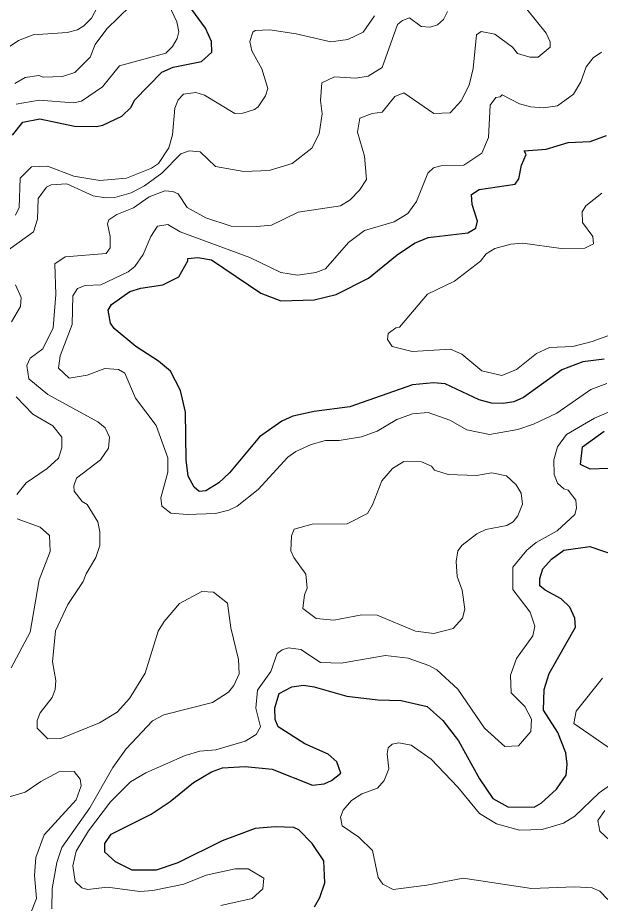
# Model space of a CAD drawing. Extents: x 673.3 to 698.5, y 6984.3 to 7012.3.
# Drawn here: x 693.369 to 694.233, y 7002.723 to 7004.035 of the extents above; entities that cross this region are included whole.
import ezdxf

# ---------------------------------------------------------------- set-up
doc = ezdxf.new("R2010")
doc.units = 0
doc.header["$LTSCALE"] = 0.032
doc.layers.add('1', color=7, linetype='Continuous', lineweight=25)
doc.layers.add('2', color=7, linetype='Continuous', lineweight=13)

msp = doc.modelspace()

# ---------------------------------------------------------------- linework, layer by layer
at = {"layer": '1'}
for points in [[(693.3614, 7003.8612), (693.3767, 7003.8803), (693.4018, 7003.8854), (693.4533, 7003.8748), (693.4861, 7003.8739), (693.4954, 7003.8759), (693.5235, 7003.8895), (693.5368, 7003.9022), (693.5426, 7003.9136), (693.5827, 7003.9545), (693.5993, 7003.9619), (693.6416, 7003.9702), (693.6568, 7003.9842), (693.6565, 7004), (693.6474, 7004.0196), (693.6216, 7004.055)], [(693.8084, 7003.4519), (693.7768, 7003.4448), (693.7605, 7003.4376), (693.7274, 7003.4144), (693.683, 7003.3611), (693.6671, 7003.3459), (693.6481, 7003.3342), (693.6383, 7003.3332), (693.6308, 7003.3399), (693.6219, 7003.3562), (693.6187, 7003.3802), (693.6177, 7003.4507), (693.6104, 7003.4827), (693.5957, 7003.5115), (693.578, 7003.5263), (693.5444, 7003.5481), (693.5121, 7003.5748), (693.5066, 7003.5826), (693.503, 7003.6021), (693.5083, 7003.6105), (693.5354, 7003.6296), (693.5515, 7003.6345), (693.584, 7003.6393), (693.608, 7003.6511), (693.6215, 7003.6749), (693.6212, 7003.6783), (693.6361, 7003.6801), (693.6563, 7003.6767), (693.7296, 7003.627), (693.759, 7003.616), (693.8088, 7003.6174), (693.841, 7003.6253), (693.8892, 7003.6493), (693.9314, 7003.6841), (693.9573, 7003.7012), (693.9777, 7003.7094), (694.0364, 7003.7166), (694.0483, 7003.7234), (694.0508, 7003.7336), (694.0428, 7003.7586), (694.0418, 7003.7733), (694.0531, 7003.7805), (694.1064, 7003.7886), (694.112, 7003.7964), (694.1161, 7003.8166), (694.1231, 7003.8325), (694.1198, 7003.838), (694.1524, 7003.8405), (694.1853, 7003.8503), (694.2179, 7003.852), (694.242, 7003.8608)], [(694.2384, 7003.5294), (694.2068, 7003.5254), (694.1758, 7003.5133), (694.1188, 7003.4726), (694.1046, 7003.4662), (694.0889, 7003.4636), (694.0716, 7003.4643), (694.0531, 7003.469), (694.0029, 7003.4928), (693.9853, 7003.4944), (693.9543, 7003.4912), (693.8614, 7003.4587), (693.8084, 7003.4519)], [(694.2448, 7003.3672), (694.218, 7003.3666), (694.2034, 7003.3733), (694.2065, 7003.3996), (694.2383, 7003.4227)], [(693.8058, 7002.8119), (693.7859, 7002.8319), (693.7784, 7002.8355), (693.7509, 7002.8364), (693.7211, 7002.8339), (693.672, 7002.8159), (693.6065, 7002.7832), (693.5745, 7002.7721), (693.5388, 7002.7721), (693.514, 7002.7848), (693.4982, 7002.799), (693.4981, 7002.8119), (693.5078, 7002.8258), (693.5667, 7002.8553), (693.5952, 7002.874), (693.6297, 7002.9019), (693.6566, 7002.9177), (693.6726, 7002.9236), (693.7061, 7002.9259), (693.7462, 7002.9221), (693.8059, 7002.8984), (693.8235, 7002.8999), (693.8343, 7002.9049), (693.8479, 7002.9158), (693.8423, 7002.9325), (693.8294, 7002.9439), (693.7947, 7002.9592), (693.7554, 7002.9847), (693.7507, 7002.9954), (693.7505, 7003.0126), (693.7568, 7003.0341), (693.7755, 7003.0437), (693.7928, 7003.0464), (693.8088, 7003.0441), (693.857, 7003.0301), (693.903, 7003.0247), (693.9374, 7003.0238), (693.976, 7003.0146), (693.9992, 7002.9941), (694.0228, 7002.964), (694.0538, 7002.9076), (694.0734, 7002.8784), (694.0955, 7002.8659), (694.1347, 7002.8656), (694.1449, 7002.8716), (694.168, 7002.8924), (694.1821, 7002.9129), (694.1837, 7002.9295), (694.1818, 7002.9462), (694.1698, 7002.9764), (694.1488, 7003.0091), (694.1495, 7003.0397), (694.1571, 7003.0634), (694.1959, 7003.1324), (694.1951, 7003.1458), (694.1877, 7003.1621), (694.1748, 7003.1742), (694.1509, 7003.1871), (694.1433, 7003.1937), (694.1431, 7003.2045), (694.1476, 7003.2185), (694.1604, 7003.2331), (694.1787, 7003.2462), (694.2175, 7003.2517), (694.2565, 7003.2386)], [(693.809, 7002.7181), (693.8169, 7002.7315), (693.8245, 7002.7534), (693.823, 7002.7861), (693.8058, 7002.8119)]]:
    msp.add_lwpolyline(points, dxfattribs=at)
at = {"layer": '2'}
for points in [[(693.3666, 7003.907), (693.4007, 7003.9129), (693.4517, 7003.909), (693.4638, 7003.9114), (693.495, 7003.9329), (693.5199, 7003.9641), (693.5886, 7003.9828), (693.5987, 7003.9926), (693.6055, 7004.0045), (693.6077, 7004.0145), (693.6052, 7004.0292), (693.589, 7004.0631)], [(693.3422, 7003.9828), (693.3701, 7004.0017), (693.3921, 7004.0099), (693.4422, 7004.0131), (693.4576, 7004.0174), (693.4672, 7004.0231), (693.4785, 7004.0345), (693.4872, 7004.0512)], [(693.3466, 7003.6848), (693.3926, 7003.7181), (693.3986, 7003.7369), (693.3995, 7003.7672), (693.4117, 7003.7841), (693.4188, 7003.7875), (693.4418, 7003.7892), (693.4807, 7003.7711), (693.4992, 7003.7682), (693.5129, 7003.7689), (693.5371, 7003.776), (693.5572, 7003.7861), (693.5827, 7003.8047), (693.6109, 7003.8338), (693.6235, 7003.838), (693.6396, 7003.8363), (693.6625, 7003.8149), (693.7042, 7003.8072), (693.7417, 7003.8088), (693.7759, 7003.8191), (693.8049, 7003.842), (693.8158, 7003.8631), (693.8204, 7003.8928), (693.8181, 7003.9124), (693.8201, 7003.9386), (693.8389, 7003.9479), (693.8703, 7003.9456), (693.8888, 7003.9484), (693.9095, 7003.9614), (693.932, 7004.0251), (693.9396, 7004.0313), (693.9497, 7004.0351), (693.9674, 7004.0222), (693.9808, 7004.0213), (693.9914, 7004.0247), (694.0002, 7004.0326), (694.0061, 7004.0445)], [(693.3649, 7003.9378), (693.3802, 7003.9468), (693.4003, 7003.9495), (693.4068, 7003.9471), (693.4356, 7003.9482), (693.454, 7003.9542), (693.4765, 7003.977), (693.4838, 7003.9955), (693.5011, 7004.0187), (693.536, 7004.0522)], [(694.1237, 7004.048), (694.1527, 7004.0123), (694.1583, 7003.9996), (694.1584, 7003.9914), (694.1405, 7003.9767), (694.1283, 7003.9766), (694.1099, 7003.9822), (694.1026, 7003.9916), (694.0762, 7004.0107), (694.056, 7004.0147), (694.0494, 7004.0098), (694.0444, 7003.9599), (694.0385, 7003.9352), (694.0266, 7003.912), (694.0101, 7003.8944), (693.9858, 7003.8935), (693.9414, 7003.9241), (693.928, 7003.9186), (693.9094, 7003.8953), (693.8948, 7003.8933), (693.8761, 7003.8862), (693.8726, 7003.8656), (693.8831, 7003.8302), (693.8864, 7003.7953), (693.876, 7003.7796), (693.8618, 7003.7653), (693.8475, 7003.7565), (693.7849, 7003.7469), (693.7452, 7003.7281), (693.7238, 7003.7257), (693.6856, 7003.7265), (693.6481, 7003.7386), (693.6202, 7003.754), (693.6072, 7003.7741)], [(693.8981, 7004.0381), (693.881, 7004.0137), (693.8587, 7004.0031), (693.8332, 7003.9994), (693.7821, 7004.0114), (693.743, 7004.0172), (693.7209, 7004.0165), (693.7177, 7004.0138), (693.7131, 7004), (693.7163, 7003.9861), (693.7311, 7003.9596), (693.7397, 7003.9304)], [(694.1338, 7003.4328), (694.1107, 7003.4252), (694.0683, 7003.4179), (694.0349, 7003.4248), (694.0097, 7003.4389), (693.9774, 7003.4503), (693.9546, 7003.4481), (693.9312, 7003.4398), (693.9022, 7003.4229), (693.8789, 7003.4145), (693.8455, 7003.4089), (693.8254, 7003.4088), (693.804, 7003.403), (693.7815, 7003.3926), (693.7695, 7003.384), (693.7258, 7003.3362), (693.6945, 7003.3116), (693.6821, 7003.3054), (693.6623, 7003.3005), (693.6201, 7003.299), (693.5961, 7003.3011), (693.5826, 7003.3114), (693.5811, 7003.3238), (693.5915, 7003.3619), (693.5917, 7003.383), (693.5744, 7003.4312), (693.5437, 7003.4714), (693.5279, 7003.5084), (693.5183, 7003.5139), (693.4983, 7003.5156), (693.4719, 7003.5058), (693.4453, 7003.501), (693.4296, 7003.516), (693.4319, 7003.5345), (693.4499, 7003.5807), (693.4508, 7003.6231), (693.4579, 7003.6342), (693.4692, 7003.6383), (693.4925, 7003.6393), (693.5328, 7003.6588), (693.5426, 7003.6668), (693.5551, 7003.6843), (693.5665, 7003.7113), (693.5762, 7003.7265), (693.5914, 7003.7289), (693.6098, 7003.7181), (693.7133, 7003.6799), (693.7591, 7003.6579), (693.7837, 7003.654), (693.8112, 7003.6577), (693.8254, 7003.663), (693.8595, 7003.702), (693.8833, 7003.7199), (693.9274, 7003.7328), (693.9475, 7003.7453), (693.9603, 7003.7627), (693.9773, 7003.8049), (693.9856, 7003.8126), (693.9962, 7003.816), (694.0306, 7003.8169), (694.0574, 7003.8348), (694.0672, 7003.8577), (694.0695, 7003.9056), (694.0779, 7003.9169), (694.0843, 7003.9179), (694.0872, 7003.9209), (694.113, 7003.9075), (694.1293, 7003.9031), (694.1485, 7003.9017), (694.1692, 7003.9049), (694.1932, 7003.9219), (694.2037, 7003.9401), (694.2117, 7003.9623), (694.222, 7003.9757), (694.2344, 7003.984)], [(693.7397, 7003.9304), (693.7365, 7003.9196), (693.7257, 7003.9032), (693.7202, 7003.8992), (693.7026, 7003.8939), (693.691, 7003.8935), (693.6462, 7003.9203), (693.6329, 7003.9243), (693.6147, 7003.9219), (693.6072, 7003.9138), (693.6022, 7003.9013), (693.5988, 7003.8619), (693.5932, 7003.8427), (693.5776, 7003.8193), (693.5675, 7003.8122), (693.5303, 7003.7973), (693.4909, 7003.7941), (693.4522, 7003.8007), (693.4133, 7003.8152), (693.3897, 7003.8144), (693.3726, 7003.7973), (693.3711, 7003.7539), (693.3658, 7003.7427)], [(693.6072, 7003.7741), (693.5989, 7003.7778), (693.5871, 7003.7786), (693.5642, 7003.7701), (693.5406, 7003.7535), (693.516, 7003.7436), (693.504, 7003.7356), (693.5021, 7003.73), (693.5061, 7003.711), (693.5062, 7003.6944), (693.5, 7003.6857), (693.4392, 7003.6811), (693.4241, 7003.6705), (693.4255, 7003.6251), (693.4214, 7003.5758), (693.4062, 7003.5445), (693.3877, 7003.5306), (693.3824, 7003.5201), (693.3855, 7003.5001), (693.4139, 7003.477), (693.488, 7003.4367), (693.4988, 7003.4276), (693.5051, 7003.4138), (693.5035, 7003.3974), (693.4918, 7003.3804), (693.4561, 7003.3529), (693.4524, 7003.3416), (693.4527, 7003.3337), (693.4648, 7003.3184), (693.4718, 7003.3138), (693.4879, 7003.2881), (693.4907, 7003.2733), (693.4907, 7003.2531), (693.4848, 7003.2353), (693.4704, 7003.2113), (693.4662, 7003.1997), (693.4436, 7003.1656), (693.4249, 7003.1269), (693.4207, 7003.081), (693.4255, 7003.053), (693.4246, 7003.0401), (693.4202, 7003.0279), (693.4026, 7003.0055), (693.3978, 7002.9942), (693.3978, 7002.9824), (693.4136, 7002.9667), (693.4328, 7002.9673), (693.4904, 7002.9906), (693.5164, 7003.0062), (693.535, 7003.0264), (693.5581, 7003.0642), (693.5773, 7003.1262), (693.5863, 7003.1407), (693.6091, 7003.1674), (693.6422, 7003.1849), (693.6592, 7003.1841), (693.6802, 7003.1679), (693.6852, 7003.1315), (693.6966, 7003.0842), (693.6974, 7003.0633), (693.6896, 7003.0456), (693.6818, 7003.036), (693.6579, 7003.0206), (693.5859, 7003.0025), (693.5688, 7002.9934), (693.5299, 7002.9522), (693.51, 7002.9244), (693.4762, 7002.8644), (693.4346, 7002.8057), (693.4273, 7002.7836), (693.42, 7002.7452), (693.4199, 7002.7151)], [(694.2349, 7003.7755), (694.2113, 7003.7565), (694.2059, 7003.7475), (694.2064, 7003.7317), (694.2218, 7003.711), (694.2225, 7003.7004), (694.2097, 7003.694), (694.1749, 7003.6932), (694.1179, 7003.7012), (694.1001, 7003.6995), (694.0762, 7003.6931), (694.0637, 7003.6854), (694.055, 7003.6745), (694.0165, 7003.6449), (693.9768, 7003.6255), (693.935, 7003.5767), (693.9295, 7003.5756), (693.9183, 7003.5674), (693.9174, 7003.5583), (693.9242, 7003.5482), (693.9541, 7003.5405)], [(693.3601, 7003.5848), (693.3734, 7003.6075), (693.374, 7003.6207), (693.3659, 7003.6397)], [(693.9541, 7003.5405), (694.0109, 7003.544), (694.0273, 7003.5367), (694.057, 7003.5121), (694.0869, 7003.505), (694.1087, 7003.5139), (694.138, 7003.5377), (694.1576, 7003.5465), (694.1921, 7003.5482), (694.2205, 7003.5553), (694.2833, 7003.5783)], [(694.2423, 7003.4935), (694.2189, 7003.4843), (694.1684, 7003.4493), (694.1338, 7003.4328)], [(693.3678, 7003.3286), (693.3818, 7003.3463), (693.4125, 7003.3671), (693.4293, 7003.3826), (693.4344, 7003.3978), (693.4343, 7003.4137), (693.421, 7003.4307), (693.3913, 7003.4477), (693.3669, 7003.4736)], [(693.67, 7002.7198), (693.7165, 7002.7303), (693.7323, 7002.7444), (693.734, 7002.7606), (693.7107, 7002.7744), (693.6914, 7002.7744), (693.6484, 7002.7649), (693.6155, 7002.7517), (693.5694, 7002.7419), (693.5499, 7002.7404), (693.5024, 7002.7469), (693.4723, 7002.7436), (693.4639, 7002.7462), (693.4544, 7002.7554), (693.4508, 7002.7788), (693.4557, 7002.8005), (693.4739, 7002.8305), (693.5067, 7002.8736), (693.5365, 7002.9031), (693.5588, 7002.9164), (693.6172, 7002.9423), (693.6391, 7002.9486), (693.6628, 7002.9504), (693.7062, 7002.9633), (693.7228, 7002.9734), (693.7291, 7002.9845), (693.722, 7003.0123), (693.7244, 7003.0388), (693.7442, 7003.0666), (693.7538, 7003.093), (693.7611, 7003.0986), (693.7706, 7003.1015), (693.7886, 7003.0994), (693.8181, 7003.0799), (693.8488, 7003.0791), (693.9144, 7003.0904), (693.9481, 7003.0863), (693.9788, 7003.0757), (693.9905, 7003.0688), (694.0218, 7003.0405), (694.0612, 7002.9826), (694.0912, 7002.9553), (694.1115, 7002.9564), (694.13, 7002.9778), (694.1307, 7002.996), (694.1209, 7003.0148), (694.1006, 7003.0349), (694.0997, 7003.0609), (694.1088, 7003.0856), (694.1328, 7003.1192), (694.1357, 7003.1337), (694.1288, 7003.1546), (694.103, 7003.1879), (694.1029, 7003.2211), (694.1237, 7003.2464), (694.1378, 7003.2578), (694.1688, 7003.2752), (694.1952, 7003.2992), (694.1975, 7003.3087), (694.1965, 7003.3203), (694.1854, 7003.3354), (694.1789, 7003.3373), (694.1694, 7003.3455), (694.1643, 7003.3586), (694.1641, 7003.3801), (694.1693, 7003.3995), (694.1829, 7003.4178), (694.2242, 7003.4421), (694.2649, 7003.4592)], [(693.3594, 7003.0719), (693.3873, 7003.125), (693.401, 7003.2025), (693.4174, 7003.2442), (693.4164, 7003.268), (693.4026, 7003.2803), (693.3683, 7003.2928)], [(694.2362, 7003.0569), (694.1969, 7003.0077), (694.1934, 7002.9896), (694.2587, 7002.9444)], [(694.2549, 7002.9037), (694.2309, 7002.8868), (694.1951, 7002.8524), (694.1783, 7002.8417), (694.1468, 7002.8324), (694.1131, 7002.8315), (694.0789, 7002.8409), (694.0539, 7002.8564), (694.0214, 7002.8953), (693.9819, 7002.9366), (693.9522, 7002.9576), (693.9339, 7002.9608), (693.924, 7002.959), (693.9182, 7002.9533), (693.9166, 7002.9446), (693.9192, 7002.9225), (693.9125, 7002.9049), (693.9023, 7002.8935), (693.8791, 7002.8852), (693.8639, 7002.8756), (693.8516, 7002.8611), (693.8474, 7002.8507), (693.8499, 7002.8381), (693.8747, 7002.8213), (693.8953, 7002.8012), (693.9037, 7002.7613), (693.9105, 7002.7514), (693.9258, 7002.7437), (693.9758, 7002.7501), (694.0296, 7002.7606), (694.131, 7002.7452), (694.1945, 7002.7476), (694.2205, 7002.746), (694.232, 7002.7409), (694.2439, 7002.7289)], [(693.4081, 7002.8245), (693.4558, 7002.8763), (693.4631, 7002.8973), (693.4618, 7002.9069), (693.4528, 7002.9186), (693.4302, 7002.9179), (693.4033, 7002.9038), (693.38, 7002.8879), (693.3452, 7002.8772)], [(694.2677, 7002.7971), (694.2322, 7002.8302), (694.2292, 7002.8457), (694.2396, 7002.8606)], [(693.3792, 7002.6853), (693.3968, 7002.7303), (693.3938, 7002.7641), (693.3958, 7002.7908), (693.4081, 7002.8245)]]:
    msp.add_lwpolyline(points, dxfattribs=at)
msp.add_lwpolyline([(694.0286, 7003.1457), (694.0321, 7003.1588), (694.028, 7003.1872), (694.0207, 7003.2072), (694.0192, 7003.2295), (694.0215, 7003.2452), (694.0278, 7003.2537), (694.0499, 7003.2707), (694.0633, 7003.2769), (694.0944, 7003.2828), (694.1037, 7003.2883), (694.1103, 7003.2971), (694.1177, 7003.3147), (694.1154, 7003.3309), (694.1079, 7003.3429), (694.0936, 7003.3565), (694.0719, 7003.3608), (694.0491, 7003.3568), (694.0071, 7003.3583), (693.9869, 7003.3648), (693.9823, 7003.3707), (693.9675, 7003.3771), (693.9416, 7003.3778), (693.9246, 7003.3672), (693.9088, 7003.3492), (693.8953, 7003.3134), (693.8879, 7003.3007), (693.8575, 7003.2852), (693.8056, 7003.2851), (693.7791, 7003.2777), (693.7748, 7003.2677), (693.7741, 7003.2453), (693.7783, 7003.2353), (693.7964, 7003.2107), (693.7984, 7003.1902), (693.7944, 7003.18), (693.792, 7003.16), (693.8115, 7003.1451), (693.8379, 7003.1426), (693.8792, 7003.1507), (693.9019, 7003.1499), (693.9589, 7003.1263), (693.9859, 7003.123), (694.0149, 7003.1304)], close=True, dxfattribs=at)

doc.saveas('drawing.dxf')
